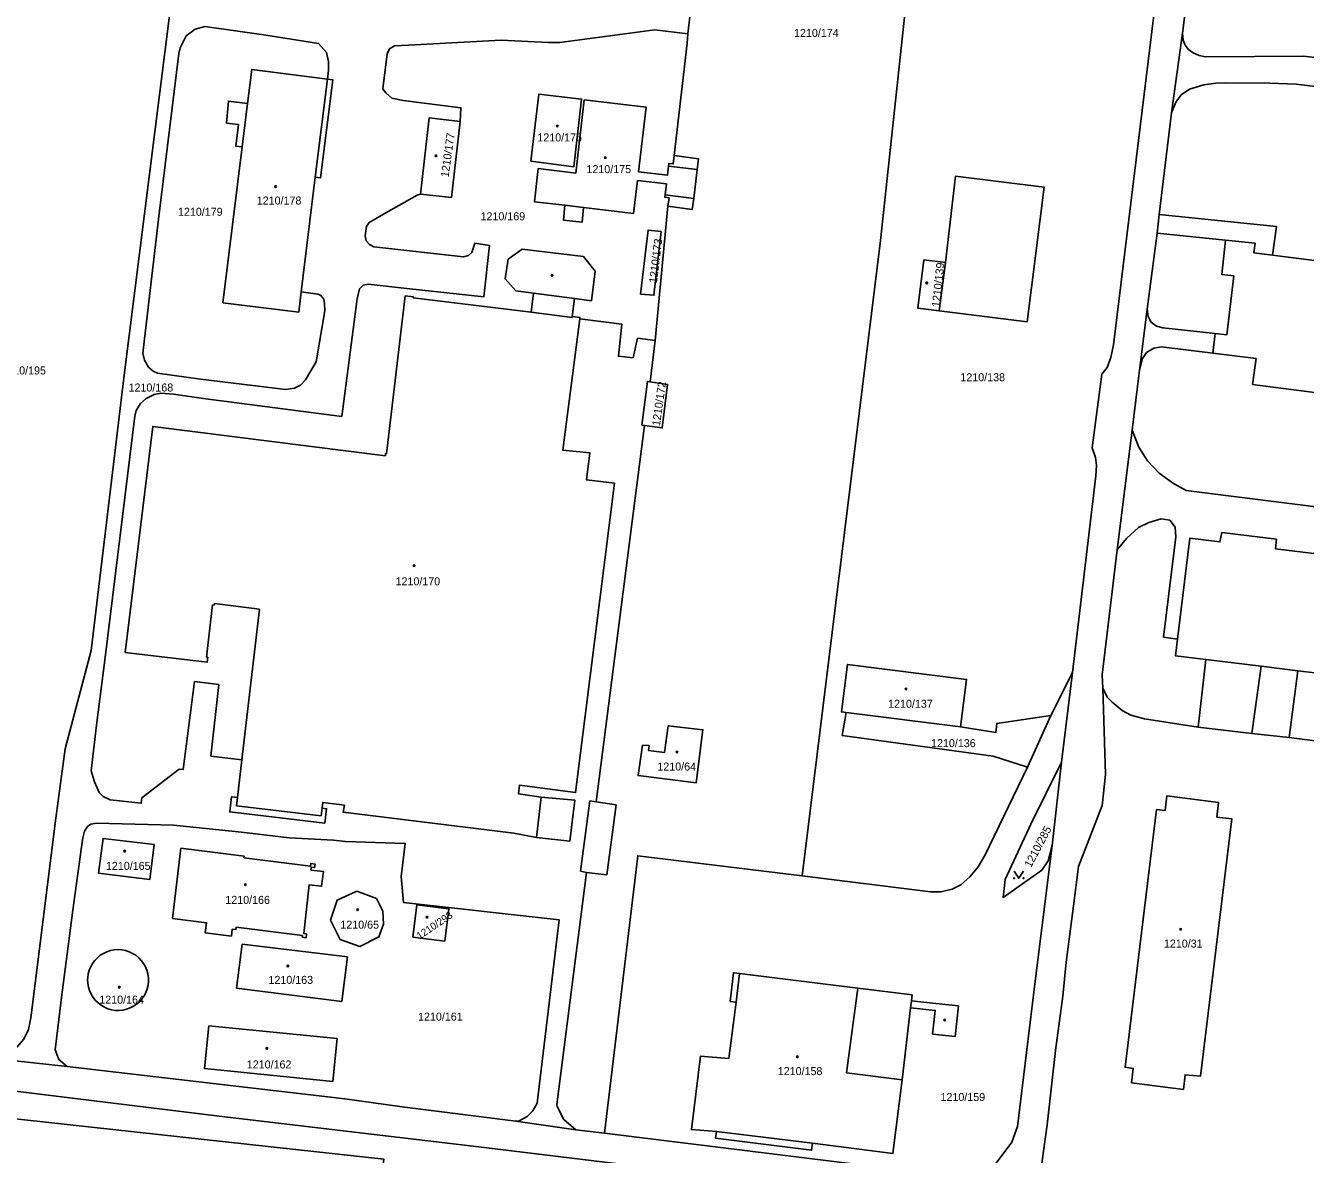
# Model space of a CAD drawing. Extents: x -869103 to -863415, y -1015889 to -1012477.
# Drawn here: x -865593.3 to -865321.4, y -1014185.8 to -1013945.9 of the extents above; entities that cross this region are included whole.
import ezdxf

# ---------------------------------------------------------------- set-up
doc = ezdxf.new("R2010")
doc.units = 0
for name, color, linetype in [('Hranice parcel', 7, 'Continuous'), ('Parcelní čísla', 7, 'Continuous'), ('Vnitřní kresba', 7, 'Continuous'), ('Značky budov', 7, 'Continuous'), ('Značky kultur', 7, 'Continuous')]:
    doc.layers.add(name, color=color, linetype=linetype)

msp = doc.modelspace()

# ---------------------------------------------------------------- linework, layer by layer
at = {"layer": 'Hranice parcel'}
for p, q in [((-865452.57, -1013947.63), (-865450.39, -1013928.71)), ((-865459.52, -1014012.86), (-865456.82, -1013984.28)), ((-865460.63, -1014021.64), (-865459.52, -1014012.86)), ((-865375.47, -1014092.53), (-865370.88, -1014083.36)), ((-865373.2, -1014102.43), (-865370.88, -1014083.36)), ((-865394.68, -1014094.96), (-865418.97, -1014091.9)), ((-865380.45, -1014103.49), (-865375.47, -1014092.53)), ((-865375.18, -1014120.17), (-865373.2, -1014102.43)), ((-865602.02, -1014165.19), (-865584.46, -1014167.09)), ((-865489.12, -1014178.73), (-865476.41, -1014180.53)), ((-865476.41, -1014180.53), (-865470.33, -1014181.28))]:
    msp.add_line(p, q, dxfattribs=at)
for points in [[(-865552.75, -1013842.54), (-865563.47, -1013931.2), (-865561.54, -1013934.12), (-865572.38, -1014020.22), (-865579.35, -1014078.72), (-865584.91, -1014099.62), (-865586.86, -1014114.34), (-865592.16, -1014156.78), (-865592.68, -1014159.24), (-865593.66, -1014161.29), (-865595.17, -1014162.99), (-865597.32, -1014164.44), (-865599.13, -1014165.05), (-865602.02, -1014165.19)], [(-865337.44, -1013865.69), (-865342.22, -1013904.16), (-865345.26, -1013929.57), (-865347.49, -1013947.5), (-865349.82, -1013964.48), (-865352.45, -1013986.03), (-865352.92, -1013990.04), (-865355, -1014006.2), (-865356.64, -1014019.11), (-865358.18, -1014031.87), (-865361.37, -1014057.28), (-865364.57, -1014083.89), (-865364.44, -1014086.74), (-865363.5, -1014088.65), (-865362.48, -1014089.71), (-865360.34, -1014091.44), (-865358.5, -1014092.43), (-865355.57, -1014093.26), (-865344.19, -1014095.02), (-865332.77, -1014096.34), (-865324.85, -1014097.2), (-865318.81, -1014097.94)], [(-865403.53, -1013915.71), (-865411.69, -1013991.6), (-865428.32, -1014126.62)], [(-865370.88, -1014083.36), (-865365.94, -1014041.59), (-865365.77, -1014039.37), (-865365.97, -1014037.67), (-865366.72, -1014035.64), (-865364.64, -1014019.99), (-865363.51, -1014018.56), (-865362.71, -1014016.43), (-865362.16, -1014013.73), (-865352.8, -1013937.28), (-865352.98, -1013934.33), (-865353.73, -1013932.1), (-865355.48, -1013929.79), (-865357.96, -1013928.2), (-865362.2, -1013926.97), (-865390.35, -1013923.56), (-865389.59, -1013917.45)], [(-865534.74, -1014002.52), (-865531.22, -1014002.99), (-865530.61, -1014003.2), (-865529.96, -1014004.05), (-865529.77, -1014004.94), (-865529.74, -1014006.54), (-865531.59, -1014017.36), (-865533.81, -1014021.21), (-865534.92, -1014022.32), (-865536.17, -1014022.95), (-865538, -1014023.24), (-865556.14, -1014021.02), (-865565.26, -1014019.78), (-865566.18, -1014019.32), (-865567.15, -1014018.47), (-865568.04, -1014017.03), (-865568.36, -1014015.55), (-865565.04, -1013987.06), (-865560.72, -1013951.82), (-865560.44, -1013950.62), (-865559.15, -1013948.08), (-865557.29, -1013946.7), (-865555.22, -1013946.09), (-865542.66, -1013947.88), (-865531.06, -1013949.69), (-865529.39, -1013951.66), (-865528.93, -1013953.53), (-865528.92, -1013955.36), (-865529.18, -1013957.29)], [(-865500.94, -1013966.29), (-865500.79, -1013963.38), (-865513.05, -1013961.85), (-865515.46, -1013961.32), (-865516.67, -1013960.26), (-865517.09, -1013959.79), (-865517.38, -1013959.33), (-865516.48, -1013951.88), (-865516, -1013950.82), (-865514.89, -1013950.24), (-865511.93, -1013950.04), (-865492.29, -1013949.02), (-865482.17, -1013949.5), (-865479.77, -1013949.49), (-865459.63, -1013946.8), (-865452.57, -1013947.63)], [(-865455.47, -1013973.53), (-865452.74, -1013949.66), (-865452.57, -1013947.63)], [(-865529.18, -1013957.29), (-865545.25, -1013955.24), (-865546.14, -1013962.47), (-865550.19, -1013961.97), (-865550.63, -1013966.64), (-865548.06, -1013966.93), (-865548.6, -1013971.55), (-865547.29, -1013971.71), (-865551.38, -1014004.8), (-865535.26, -1014006.79), (-865534.74, -1014002.52)], [(-865529.18, -1013957.29), (-865528.05, -1013957.42), (-865530.62, -1013978.25), (-865531.74, -1013978.11), (-865534.74, -1014002.52)], [(-865485.92, -1013974.75), (-865484.28, -1013960.48), (-865475.16, -1013961.53), (-865476.8, -1013975.91), (-865485.92, -1013974.75)], [(-865456.82, -1013984.28), (-865456.59, -1013982.48), (-865457.5, -1013982.38), (-865457.45, -1013981.9), (-865457.16, -1013979.57), (-865463.29, -1013978.84), (-865464.11, -1013985.81), (-865474.8, -1013984.55), (-865475.07, -1013987.66), (-865479.01, -1013987.27), (-865478.7, -1013984.09), (-865485.21, -1013983.33), (-865484.39, -1013976.29), (-865476.4, -1013977.25), (-865474.59, -1013961.71), (-865461.46, -1013963.23), (-865463.08, -1013977.01), (-865456.94, -1013977.73), (-865456.7, -1013975.79), (-865456.62, -1013975.19), (-865455.71, -1013975.3), (-865455.47, -1013973.53)], [(-865509.4, -1013981.71), (-865507.57, -1013965.53), (-865500.94, -1013966.29)], [(-865500.94, -1013966.29), (-865502.81, -1013982.47), (-865509.4, -1013981.71)], [(-865455.47, -1013973.53), (-865450.34, -1013974.2), (-865450.65, -1013976.51), (-865451.3, -1013982.66), (-865451.65, -1013984.97), (-865456.82, -1013984.28)], [(-865380.49, -1014008.86), (-865399.18, -1014006.56), (-865403.72, -1014005.96), (-865402.46, -1013995.69), (-865397.89, -1013996.25), (-865395.74, -1013977.94), (-865376.93, -1013980.24), (-865380.49, -1014008.86)], [(-865547.33, -1014101.94), (-865553.92, -1014101.14), (-865552.27, -1014085.96), (-865557.4, -1014085.32), (-865559.79, -1014103.99), (-865560.69, -1014103.89), (-865568.59, -1014109.98), (-865568.7, -1014111.18), (-865575.33, -1014110.47), (-865576.78, -1014109.75), (-865577.63, -1014108.86), (-865578.66, -1014106.63), (-865579.36, -1014104.25), (-865578.21, -1014094.55), (-865576.38, -1014080.2), (-865570.07, -1014028.9), (-865569.82, -1014027.69), (-865568.88, -1014026.21), (-865567.69, -1014025.13), (-865566, -1014024.3), (-865564.49, -1014024.02), (-865561.89, -1014024.2), (-865555, -1014025.2), (-865526.13, -1014028.97), (-865522.83, -1014003.97), (-865522.32, -1014001.84), (-865521.57, -1014001.06), (-865520.52, -1014000.86), (-865512.31, -1014001.77), (-865495.95, -1014003.56), (-865494.75, -1013992.62), (-865497.83, -1013992.12), (-865498.48, -1013994.13), (-865499.17, -1013994.79), (-865500.26, -1013995.02), (-865519.3, -1013992.93), (-865520.25, -1013992.42), (-865520.93, -1013991.67), (-865521.15, -1013990.6), (-865520.89, -1013988.59), (-865520.3, -1013987.73), (-865516.77, -1013985.68), (-865510.11, -1013981.97), (-865509.4, -1013981.71)], [(-865458.24, -1013989.69), (-865459.82, -1014003.2), (-865462.65, -1014002.96), (-865461.06, -1013989.36), (-865458.24, -1013989.69)], [(-865317.25, -1014024.14), (-865332.61, -1014022.16), (-865331.9, -1014016.67), (-865341.07, -1014015.52), (-865340.58, -1014011.37), (-865338.11, -1014011.66), (-865336.64, -1013999.11), (-865339.17, -1013998.79), (-865338.39, -1013991.53), (-865332.11, -1013992.16), (-865332.35, -1013994.23), (-865328.36, -1013994.7), (-865307.76, -1013997.3)], [(-865547.33, -1014101.94), (-865543.63, -1014069.93), (-865553.18, -1014068.75), (-865553.22, -1014069.05), (-865553.56, -1014069.01), (-865554.85, -1014080.09), (-865554.59, -1014080.14), (-865554.73, -1014081.2), (-865572.12, -1014079.1), (-865566.26, -1014031.08), (-865516.85, -1014037.33), (-865516.84, -1014036.86), (-865516.65, -1014036.88), (-865512.64, -1014003.36), (-865510.91, -1014003.56), (-865510.94, -1014003.73), (-865485.85, -1014006.81), (-865485.37, -1014002.78), (-865489.11, -1014002.29), (-865491.42, -1013999.75), (-865490.78, -1013995.56), (-865487.79, -1013993.43), (-865474.75, -1013994.99), (-865472.32, -1013998.11), (-865473.09, -1014004.37), (-865476.65, -1014003.91), (-865477.14, -1014007.7), (-865475.51, -1014007.94), (-865475.55, -1014008.22)], [(-865475.55, -1014008.22), (-865479.18, -1014036.1), (-865473.4, -1014036.71), (-865474.16, -1014042.41), (-865468.15, -1014043.18), (-865476.43, -1014108.89), (-865488.38, -1014107.34), (-865488.59, -1014109.13), (-865483.74, -1014109.89), (-865476.62, -1014110.48), (-865477.69, -1014119.19), (-865484.74, -1014118.43), (-865489.57, -1014117.54), (-865525.79, -1014113.09), (-865525.57, -1014111.55), (-865530.15, -1014110.97), (-865530.3, -1014112.23), (-865529.36, -1014112.34), (-865529.73, -1014115.41), (-865549.9, -1014113.01), (-865549.53, -1014109.79), (-865548.25, -1014109.93), (-865547.33, -1014101.94)], [(-865459.52, -1014012.86), (-865463.29, -1014012.34), (-865464.23, -1014016.51), (-865467.36, -1014016.16), (-865466.6, -1014009.37), (-865475.55, -1014008.22)], [(-865461.81, -1014030.88), (-865462.34, -1014030.81), (-865461.2, -1014021.56), (-865460.63, -1014021.64)], [(-865460.63, -1014021.64), (-865456.9, -1014022.15), (-865458.04, -1014031.4), (-865461.81, -1014030.88)], [(-865476.41, -1014180.53), (-865478.97, -1014178.37), (-865480.33, -1014175.63), (-865480.45, -1014175.15), (-865474.1, -1014125.85), (-865475.39, -1014125.57), (-865473.43, -1014110.67), (-865472.07, -1014110.87), (-865461.81, -1014030.88)], [(-865327.53, -1014055.07), (-865327.78, -1014057.07), (-865285.9, -1014062.21), (-865287.29, -1014073.57), (-865288.94, -1014087.18), (-865306.15, -1014085.02), (-865323, -1014083.01), (-865330.83, -1014082.01), (-865342.54, -1014080.59), (-865349.01, -1014079.81), (-865348.6, -1014076.32), (-865345.97, -1014054.84), (-865339.57, -1014055.63), (-865339.19, -1014053.64), (-865327.53, -1014055.07)], [(-865394.68, -1014094.96), (-865393.39, -1014084.85), (-865418.71, -1014081.66), (-865419.99, -1014091.77), (-865418.97, -1014091.9)], [(-865418.97, -1014091.9), (-865419.8, -1014096.77), (-865387.71, -1014101.14), (-865380.45, -1014103.49)], [(-865375.47, -1014092.53), (-865386.94, -1014094.21), (-865387.19, -1014096.14), (-865394.68, -1014094.96)], [(-865460.82, -1014098.92), (-865462.22, -1014098.83), (-865463.17, -1014105.3), (-865450.83, -1014106.8), (-865449.41, -1014095.55), (-865456.75, -1014094.71), (-865457.53, -1014100.36), (-865460.95, -1014099.96), (-865460.82, -1014098.92)], [(-865428.32, -1014126.62), (-865401.06, -1014129.98), (-865398.84, -1014129.99), (-865396.46, -1014129.44), (-865394.61, -1014128.47), (-865392.68, -1014126.79), (-865390.95, -1014124.71), (-865389.54, -1014122.29), (-865380.45, -1014103.49)], [(-865375.18, -1014120.17), (-865376.06, -1014123.42), (-865377.4, -1014125.41), (-865385.6, -1014131.2), (-865385.17, -1014127.34), (-865379.7, -1014115.6), (-865373.2, -1014102.43)], [(-865347.33, -1014171.96), (-865346.95, -1014168.87), (-865343.7, -1014169.18), (-865337.03, -1014114.51), (-865340.25, -1014114.1), (-865339.85, -1014110.97), (-865350.82, -1014109.58), (-865351.22, -1014112.71), (-865353.02, -1014112.48), (-865359.71, -1014167.27), (-865357.99, -1014167.51), (-865358.34, -1014170.55), (-865347.33, -1014171.96)], [(-865584.46, -1014167.09), (-865586.2, -1014165.65), (-865587.01, -1014163.56), (-865585.66, -1014152.43), (-865583.23, -1014133.89), (-865581.5, -1014120.96), (-865581.15, -1014118.54), (-865580.74, -1014117.08), (-865580.15, -1014116.13), (-865579.4, -1014115.59), (-865578.22, -1014115.39), (-865561.85, -1014115.81), (-865547.4, -1014117.33), (-865537.27, -1014118.53), (-865527.86, -1014119.04), (-865525.31, -1014119.3), (-865512.65, -1014119.71), (-865513.5, -1014126.71), (-865513.03, -1014132.25), (-865479.96, -1014135.91), (-865484.62, -1014174.9), (-865485.54, -1014176.53), (-865486.73, -1014177.7), (-865488.41, -1014178.63), (-865489.12, -1014178.73)], [(-865566.88, -1014127.39), (-865565.98, -1014119.96), (-865576.81, -1014118.62), (-865577.77, -1014126.04), (-865566.88, -1014127.39)], [(-865470.33, -1014181.28), (-865392.36, -1014190.94), (-865387.96, -1014188.79), (-865383.75, -1014183.16), (-865382.56, -1014179.87), (-865378.72, -1014148.39), (-865375.18, -1014120.17)], [(-865562.1, -1014135.66), (-865554.85, -1014136.55), (-865555.12, -1014138.73), (-865549.57, -1014139.39), (-865549.37, -1014137.9), (-865548.61, -1014138.01), (-865548.56, -1014137.53), (-865534.47, -1014139.27), (-865534.51, -1014139.6), (-865533.7, -1014139.73), (-865533.61, -1014138.92), (-865534.21, -1014138.84), (-865533.04, -1014128.5), (-865530.4, -1014128.81), (-865529.99, -1014125.69), (-865532.69, -1014125.36), (-865532.62, -1014124.73), (-865531.89, -1014124.84), (-865531.78, -1014124.08), (-865532.68, -1014123.96), (-865532.75, -1014124.52), (-865546.9, -1014122.73), (-865546.86, -1014122.4), (-865560.29, -1014120.72), (-865562.1, -1014135.66)], [(-865428.32, -1014126.62), (-865463.25, -1014122.33), (-865470.33, -1014181.28)], [(-865518.73, -1014131.37), (-865522.95, -1014129.84), (-865527.08, -1014131.73), (-865528.49, -1014136.03), (-865526.48, -1014140.11), (-865522.3, -1014141.58), (-865518.22, -1014139.55), (-865517.24, -1014136.84), (-865517.38, -1014134.11), (-865518.73, -1014131.37)], [(-865511.02, -1014139.6), (-865510.19, -1014132.78), (-865503.35, -1014133.6), (-865504.19, -1014140.45), (-865511.02, -1014139.6)], [(-865526.09, -1014153.26), (-865524.92, -1014143.81), (-865547.27, -1014141.14), (-865548.5, -1014150.43), (-865526.09, -1014153.26)], [(-865575.03, -1014155.04), (-865575.8, -1014154.82), (-865576.54, -1014154.5), (-865577.24, -1014154.1), (-865577.88, -1014153.61), (-865578.45, -1014153.05), (-865578.95, -1014152.42), (-865579.36, -1014151.73), (-865579.69, -1014150.99), (-865579.92, -1014150.22), (-865580.06, -1014149.43), (-865580.1, -1014148.63), (-865580.08, -1014148.24), (-865579.97, -1014147.44), (-865579.76, -1014146.66), (-865579.46, -1014145.92), (-865579.06, -1014145.22), (-865578.58, -1014144.57), (-865578.03, -1014143.99), (-865577.41, -1014143.48), (-865576.73, -1014143.06), (-865576, -1014142.72), (-865575.23, -1014142.47), (-865574.44, -1014142.32), (-865573.64, -1014142.27), (-865572.84, -1014142.32), (-865572.05, -1014142.47), (-865571.28, -1014142.72), (-865570.55, -1014143.06), (-865569.87, -1014143.48), (-865569.25, -1014143.99), (-865568.7, -1014144.57), (-865568.22, -1014145.22), (-865567.82, -1014145.92), (-865567.52, -1014146.66), (-865567.31, -1014147.44), (-865567.2, -1014148.23), (-865567.19, -1014149.02), (-865567.27, -1014149.82), (-865567.46, -1014150.6), (-865567.74, -1014151.35), (-865568.11, -1014152.07), (-865568.57, -1014152.73), (-865569.1, -1014153.33), (-865569.71, -1014153.86), (-865570.37, -1014154.31), (-865571.09, -1014154.67), (-865571.85, -1014154.94), (-865572.63, -1014155.11), (-865573.43, -1014155.19), (-865574.24, -1014155.17), (-865575.03, -1014155.04)], [(-865443.92, -1014165.41), (-865449.94, -1014164.91), (-865451.84, -1014180.52), (-865446.54, -1014180.9), (-865446.72, -1014182.36), (-865426.32, -1014184.9), (-865426.14, -1014183.43), (-865409.04, -1014185.56), (-865407.07, -1014169.95), (-865405.28, -1014154.64), (-865400.05, -1014155.2), (-865400.61, -1014160.22), (-865395.82, -1014160.76), (-865395.13, -1014154.23), (-865399.89, -1014153.71), (-865405.11, -1014153.15), (-865404.96, -1014151.89), (-865416.51, -1014150.46), (-865441.66, -1014147.34), (-865442.92, -1014147.2), (-865443.59, -1014153.27), (-865442.34, -1014153.41), (-865443.92, -1014165.41)], [(-865554.37, -1014158.49), (-865555.28, -1014167.55), (-865527.99, -1014170.26), (-865527.13, -1014161.18), (-865554.37, -1014158.49)], [(-865489.12, -1014178.73), (-865513.26, -1014175.68), (-865525.47, -1014173.99), (-865584.46, -1014167.09)], [(-865400.33, -1014196.18), (-865422.46, -1014193.21), (-865497.66, -1014184.12), (-865552.18, -1014177.64), (-865598.31, -1014172.01), (-865604.91, -1014171.24), (-865615.93, -1014171.54), (-865619.91, -1014172.43), (-865620.73, -1014175.8)], [(-865523.75, -1014237.53), (-865517.19, -1014186.79), (-865613.01, -1014176.34), (-865615.94, -1014176.47), (-865620.73, -1014175.8)]]:
    msp.add_lwpolyline(points, dxfattribs=at)
at = {"layer": 'Vnitřní kresba'}
for p, q in [((-865347.37, -1013948.99), (-865347.49, -1013947.5)), ((-865346.96, -1013950.09), (-865347.37, -1013948.99)), ((-865346.25, -1013950.97), (-865346.96, -1013950.09)), ((-865345.24, -1013951.69), (-865346.25, -1013950.97)), ((-865343.98, -1013952.25), (-865345.24, -1013951.69)), ((-865342.61, -1013952.57), (-865343.98, -1013952.25)), ((-865321.72, -1013952.4), (-865342.61, -1013952.57)), ((-865295.4, -1013955.58), (-865321.72, -1013952.4)), ((-865531.74, -1013978.11), (-865529.18, -1013957.29)), ((-865347.81, -1013960.66), (-865346.04, -1013959.45)), ((-865346.04, -1013959.45), (-865342.99, -1013958.49)), ((-865342.99, -1013958.49), (-865340.4, -1013958.13)), ((-865340.4, -1013958.13), (-865338.34, -1013958.09)), ((-865338.34, -1013958.09), (-865328.93, -1013958.16)), ((-865328.93, -1013958.16), (-865323.37, -1013958.36)), ((-865323.37, -1013958.36), (-865293.61, -1013962.1)), ((-865546.14, -1013962.47), (-865547.29, -1013971.71)), ((-865349.82, -1013964.48), (-865348.96, -1013962.17)), ((-865348.96, -1013962.17), (-865347.81, -1013960.66)), ((-865456.7, -1013975.79), (-865450.65, -1013976.51)), ((-865478.7, -1013984.09), (-865474.8, -1013984.55)), ((-865457.45, -1013981.9), (-865451.3, -1013982.66)), ((-865352.45, -1013986.03), (-865327.57, -1013988.6)), ((-865327.57, -1013988.6), (-865328.36, -1013994.7)), ((-865352.92, -1013990.04), (-865338.39, -1013991.53)), ((-865399.18, -1014006.56), (-865397.89, -1013996.25)), ((-865476.65, -1014003.91), (-865485.37, -1014002.78)), ((-865354.82, -1014007.7), (-865355, -1014006.2)), ((-865485.85, -1014006.81), (-865477.17, -1014007.93)), ((-865477.17, -1014007.93), (-865477.14, -1014007.7)), ((-865354.19, -1014008.9), (-865354.82, -1014007.7)), ((-865353.05, -1014009.79), (-865354.19, -1014008.9)), ((-865351.67, -1014010.14), (-865353.05, -1014009.79)), ((-865340.58, -1014011.37), (-865351.67, -1014010.14)), ((-865353.61, -1014014.45), (-865351.97, -1014014.21)), ((-865351.97, -1014014.21), (-865341.07, -1014015.52)), ((-865356.64, -1014019.11), (-865356.02, -1014016.65)), ((-865356.02, -1014016.65), (-865355.17, -1014015.37)), ((-865355.17, -1014015.37), (-865353.61, -1014014.45)), ((-865356.8, -1014035.5), (-865358.18, -1014031.87)), ((-865354.92, -1014038.4), (-865356.8, -1014035.5)), ((-865352.48, -1014041.03), (-865354.92, -1014038.4)), ((-865349.44, -1014043.22), (-865352.48, -1014041.03)), ((-865346.74, -1014044.73), (-865349.44, -1014043.22)), ((-865301.07, -1014050.41), (-865346.74, -1014044.73)), ((-865354.66, -1014051.47), (-865356.84, -1014052.56)), ((-865352.02, -1014050.71), (-865354.66, -1014051.47)), ((-865350.18, -1014050.99), (-865352.02, -1014050.71)), ((-865349.08, -1014052.49), (-865350.18, -1014050.99)), ((-865348.92, -1014054.58), (-865349.08, -1014052.49)), ((-865359.39, -1014054.91), (-865361.37, -1014057.28)), ((-865356.84, -1014052.56), (-865359.39, -1014054.91)), ((-865351.55, -1014075.88), (-865348.92, -1014054.58)), ((-865348.6, -1014076.32), (-865351.55, -1014075.88)), ((-865344.19, -1014095.02), (-865342.54, -1014080.59)), ((-865330.83, -1014082.01), (-865332.77, -1014096.34)), ((-865324.85, -1014097.2), (-865323, -1014083.01)), ((-865364.44, -1014086.74), (-865363.84, -1014105.02)), ((-865363.84, -1014105.02), (-865364.59, -1014111.63)), ((-865548.46, -1014111.71), (-865548.25, -1014109.93)), ((-865530.49, -1014113.85), (-865548.46, -1014111.71)), ((-865530.3, -1014112.23), (-865530.49, -1014113.85)), ((-865483.74, -1014109.89), (-865484.74, -1014118.43)), ((-865472.07, -1014110.87), (-865467.83, -1014111.5)), ((-865467.83, -1014111.5), (-865469.79, -1014126.38)), ((-865364.59, -1014111.63), (-865369.62, -1014124.58)), ((-865469.79, -1014126.38), (-865474.1, -1014125.85)), ((-865369.62, -1014124.58), (-865370.65, -1014132.95)), ((-865370.65, -1014132.95), (-865372.22, -1014144.91)), ((-865372.22, -1014144.91), (-865372.96, -1014152.15)), ((-865441.66, -1014147.34), (-865442.34, -1014153.41)), ((-865416.51, -1014150.46), (-865418.86, -1014168.47)), ((-865372.96, -1014152.15), (-865374.46, -1014163.72)), ((-865405.11, -1014153.15), (-865405.28, -1014154.64)), ((-865374.46, -1014163.72), (-865376.28, -1014179.48)), ((-865418.86, -1014168.47), (-865407.07, -1014169.95)), ((-865376.28, -1014179.48), (-865377.7, -1014189.69)), ((-865446.54, -1014180.9), (-865426.14, -1014183.43))]:
    msp.add_line(p, q, dxfattribs=at)
at = {"layer": 'Značky budov'}
for centre in [(-865480.33, -1013967.25), (-865506.1, -1013973.59), (-865470.13, -1013973.97), (-865540.19, -1013980.12), (-865481.43, -1013998.98), (-865401.84, -1014000.58), (-865510.75, -1014060.67), (-865406.26, -1014086.89), (-865454.92, -1014100.29), (-865572.24, -1014121.34), (-865546.59, -1014128.47), (-865522.75, -1014133.79), (-865508.02, -1014135.37), (-865347.89, -1014137.96), (-865537.57, -1014145.76), (-865573.37, -1014150.26), (-865398.04, -1014157.21), (-865542.03, -1014163.25), (-865429.33, -1014165.04)]:
    msp.add_circle(centre, 0.175, dxfattribs=at)
at = {"layer": 'Značky kultur'}
msp.add_lwpolyline([(-865383.29, -1014125.59), (-865382.29, -1014127.09), (-865381.29, -1014125.59)], dxfattribs=at)
for centre in [(-865383.29, -1014127.09), (-865381.29, -1014127.09)]:
    msp.add_circle(centre, 0.1, dxfattribs=at)

# ---------------------------------------------------------------- texts
at = {"layer": 'Parcelní čísla'}
for s, p in [('1210/174', (-865430.04, -1013948.31)), ('1210/176', (-865484.57, -1013970.53)), ('1210/175', (-865474.14, -1013977.26)), ('1210/179', (-865560.91, -1013986.33)), ('1210/178', (-865544.18, -1013983.93)), ('1210/169', (-865496.64, -1013987.28)), ('1210/195', (-865598.44, -1014020.04)), ('1210/138', (-865394.7, -1014021.48)), ('1210/168', (-865571.41, -1014023.67)), ('1210/170', (-865514.69, -1014064.85)), ('1210/137', (-865410.05, -1014090.87)), ('1210/136', (-865400.93, -1014099.24)), ('1210/64', (-865459.07, -1014104.21)), ('1210/165', (-865576.22, -1014125.32)), ('1210/166', (-865550.86, -1014132.55)), ('1210/65', (-865526.42, -1014137.82)), ('1210/31', (-865351.46, -1014141.83)), ('1210/163', (-865541.69, -1014149.55)), ('1210/164', (-865577.63, -1014153.75)), ('1210/161', (-865509.91, -1014157.35)), ('1210/162', (-865546.3, -1014167.52)), ('1210/158', (-865433.49, -1014168.93)), ('1210/159', (-865398.92, -1014174.44))]:
    msp.add_text(s, height=1.7, dxfattribs=at).set_placement(p)
for s, height, rotation, p in [('1210/177', 1.7, 82, (-865503.43, -1013978.23)), ('1210/173', 1.7, 83, (-865459.18, -1014000.71)), ('1210/139', 1.7, 84, (-865399.09, -1014005.81)), ('1210/172', 1.7, 82, (-865458.54, -1014031.08)), ('1210/285', 1.7, 62, (-865379.72, -1014124.98)), ('1210/293', 1.551, 34, (-865509.58, -1014140.17))]:
    msp.add_text(s, height=height, rotation=rotation, dxfattribs=at).set_placement(p)

doc.saveas('drawing.dxf')
